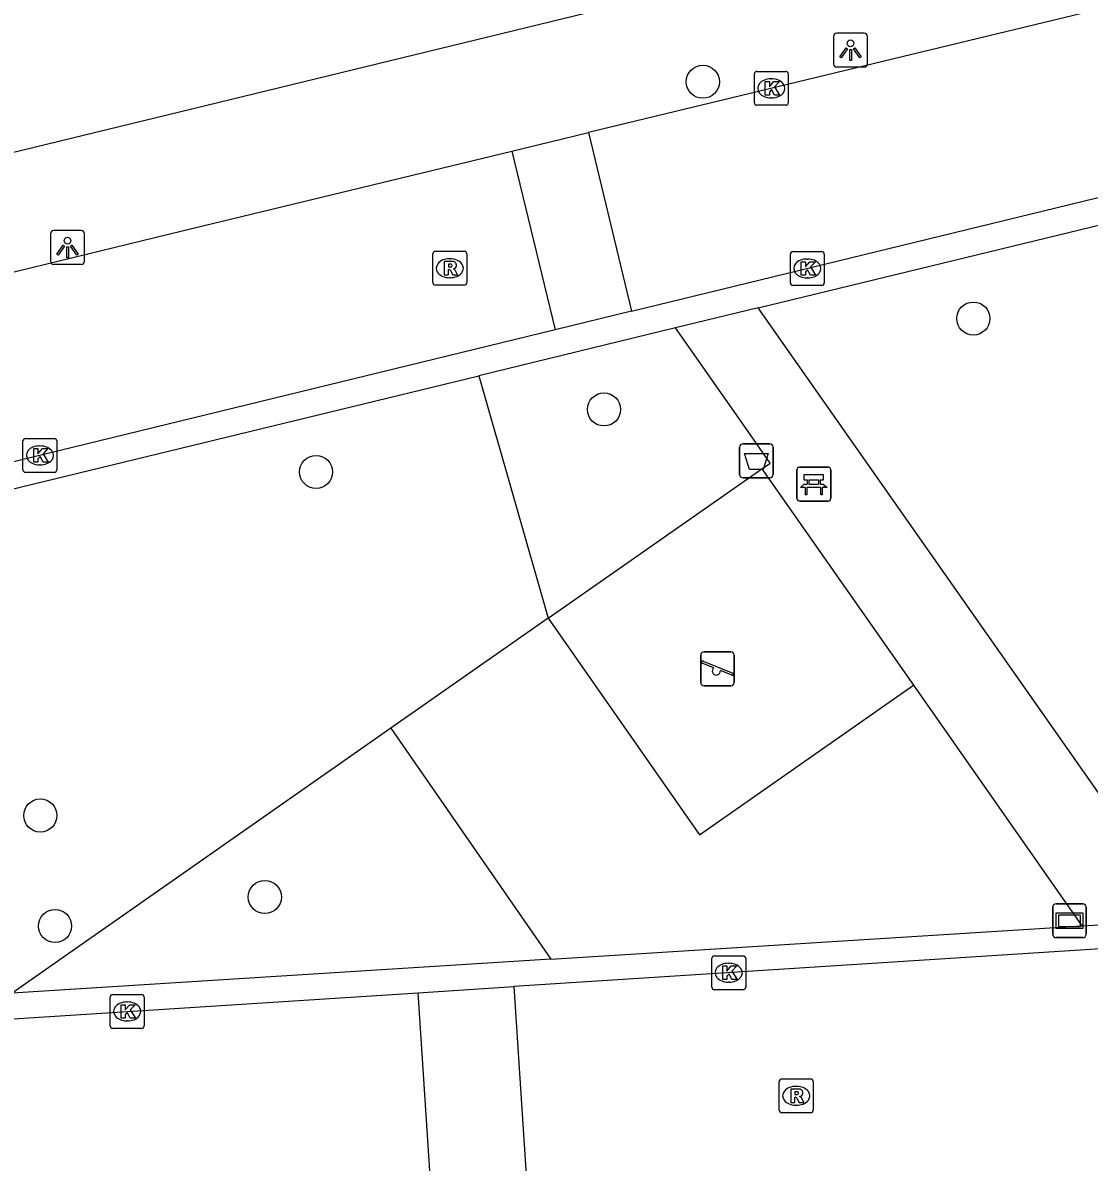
# Model space of a CAD drawing. Extents: x 159053 to 160041, y 380450 to 381422.
# Drawn here: x 159742.01 to 159773.49, y 381264.68 to 381298.32 of the extents above; entities that cross this region are included whole.
import ezdxf

# ---------------------------------------------------------------- set-up
doc = ezdxf.new("R2010")
doc.units = 0
for name, color, linetype in [('IMGEO_Afvalbak', 7, 'Continuous'), ('IMGEO_Bank', 7, 'Continuous'), ('IMGEO_Boom', 7, 'Continuous'), ('IMGEO_Groenvoorziening', 7, 'Continuous'), ('IMGEO_Haag', 7, 'Continuous'), ('IMGEO_Kolk', 7, 'Continuous'), ('IMGEO_Lichtpunt', 7, 'Continuous'), ('IMGEO_Rijbaan_lokaal_open', 7, 'Continuous'), ('IMGEO_Rioolput', 7, 'Continuous'), ('IMGEO_Speelvoorziening', 7, 'Continuous'), ('IMGEO_Straatnaambord', 7, 'Continuous'), ('IMGEO_Voetpad_open', 7, 'Continuous')]:
    doc.layers.add(name, color=color, linetype=linetype)

msp = doc.modelspace()

# ---------------------------------------------------------------- linework, layer by layer
at = {"layer": 'IMGEO_Afvalbak'}
for p, q in [((159763.17, 381284.986), (159763.17, 381285.786)), ((159763.17, 381285.786), (159763.17, 381284.986)), ((159763.27, 381285.886), (159764.06, 381285.886)), ((159764.06, 381285.886), (159763.27, 381285.886)), ((159764.16, 381285.786), (159764.16, 381284.986)), ((159764.16, 381284.986), (159764.16, 381285.786)), ((159764.06, 381284.886), (159763.27, 381284.886)), ((159763.27, 381284.886), (159764.06, 381284.886))]:
    msp.add_line(p, q, dxfattribs=at)
msp.add_lwpolyline([(159763.313, 381285.6), (159764.017, 381285.6), (159763.868, 381285.13), (159763.462, 381285.13), (159763.313, 381285.6)], dxfattribs=at)
for centre, start, end in [((159763.27, 381285.786), 90, 180), ((159763.27, 381285.786), 90, 180), ((159764.06, 381285.786), 0, 90), ((159764.06, 381285.786), 360, 90), ((159763.27, 381284.986), 180, 270), ((159763.27, 381284.986), 180, 270), ((159764.06, 381284.986), 270, 0), ((159764.06, 381284.986), 270, 0)]:
    msp.add_arc(centre, 0.1, start, end, dxfattribs=at)
at = {"layer": 'IMGEO_Bank'}
for p, q in [((159764.861, 381284.275), (159764.861, 381285.116)), ((159764.861, 381285.116), (159764.861, 381284.275)), ((159764.936, 381285.2), (159765.777, 381285.2)), ((159765.777, 381285.2), (159764.936, 381285.2)), ((159765.861, 381285.125), (159765.861, 381284.284)), ((159765.861, 381284.284), (159765.861, 381285.125)), ((159765.17, 381284.706), (159765.17, 381284.812)), ((159765.214, 381284.812), (159765.214, 381284.706)), ((159765.502, 381284.818), (159765.22, 381284.818)), ((159765.22, 381284.7), (159765.502, 381284.7)), ((159765.508, 381284.706), (159765.508, 381284.812)), ((159765.552, 381284.812), (159765.552, 381284.706)), ((159765.558, 381284.598), (159765.165, 381284.598)), ((159765.786, 381284.2), (159764.945, 381284.2)), ((159764.945, 381284.2), (159765.786, 381284.2))]:
    msp.add_line(p, q, dxfattribs=at)
for points in [[(159765.164, 381284.818), (159765.078, 381284.818), (159765.078, 381284.979), (159765.641, 381284.979), (159765.641, 381284.818), (159765.558, 381284.818)], [(159765.108, 381284.598), (159764.966, 381284.598), (159765.078, 381284.7), (159765.164, 381284.7)], [(159765.558, 381284.7), (159765.641, 381284.7), (159765.753, 381284.598), (159765.614, 381284.598)], [(159765.158, 381284.591), (159765.158, 381284.384), (159765.115, 381284.384), (159765.115, 381284.591)], [(159765.608, 381284.591), (159765.608, 381284.384), (159765.564, 381284.384), (159765.564, 381284.591)]]:
    msp.add_lwpolyline(points, dxfattribs=at)
for centre, radius, start, end in [((159764.939, 381285.122), 0.0779, 92.4484, 184.2845), ((159764.939, 381285.122), 0.0779, 92.4484, 184.2845), ((159765.783, 381285.122), 0.0779, 2.4484, 94.2845), ((159765.783, 381285.122), 0.0779, 2.4484, 94.2845), ((159765.163, 381284.811), 0.00671, 2.8957, 87.1043), ((159765.163, 381284.707), 0.00671, 272.8957, 357.1043), ((159765.22, 381284.811), 0.00671, 92.8957, 177.1043), ((159765.22, 381284.707), 0.00671, 182.8957, 267.1043), ((159765.502, 381284.811), 0.00671, 2.8957, 87.1043), ((159765.502, 381284.707), 0.00671, 272.8957, 357.1043), ((159765.559, 381284.811), 0.00671, 92.8957, 177.1043), ((159765.559, 381284.707), 0.00671, 182.8957, 267.1043), ((159764.939, 381284.278), 0.0779, 182.4484, 274.2845), ((159764.939, 381284.278), 0.0779, 182.4484, 274.2845), ((159765.108, 381284.591), 0.00671, 2.8957, 87.1043), ((159765.165, 381284.591), 0.00671, 92.8957, 177.1043), ((159765.557, 381284.591), 0.00671, 2.8957, 87.1043), ((159765.614, 381284.591), 0.00671, 92.8957, 177.1043), ((159765.783, 381284.278), 0.0779, 272.4484, 4.2845), ((159765.783, 381284.278), 0.0779, 272.4484, 4.2845)]:
    msp.add_arc(centre, radius, start, end, dxfattribs=at)
at = {"layer": 'IMGEO_Boom'}
for centre in [(159762.084, 381296.58), (159770.07, 381289.587), (159759.166, 381286.904), (159750.668, 381285.058), (159742.528, 381274.912), (159749.154, 381272.506), (159742.964, 381271.65)]:
    msp.add_circle(centre, 0.489, dxfattribs=at)
at = {"layer": 'IMGEO_Groenvoorziening'}
for points in [[(159755.471, 381287.901), (159757.515, 381280.737)], [(159757.515, 381280.737), (159763.829, 381285.154)], [(159757.515, 381280.737), (159752.878, 381277.494)], [(159757.515, 381280.737), (159761.986, 381274.346), (159768.3, 381278.763)]]:
    msp.add_lwpolyline(points, dxfattribs=at)
at = {"layer": 'IMGEO_Haag'}
for points in [[(159752.878, 381277.494), (159741.695, 381269.671)], [(159752.878, 381277.494), (159757.599, 381270.672)]]:
    msp.add_lwpolyline(points, dxfattribs=at)
at = {"layer": 'IMGEO_Kolk'}
for p, q in [((159763.606, 381295.959), (159763.606, 381296.811)), ((159763.681, 381296.885), (159764.533, 381296.885)), ((159764.607, 381296.811), (159764.607, 381295.959)), ((159764.094, 381296.665), (159764.119, 381296.665)), ((159764.117, 381296.105), (159764.092, 381296.105)), ((159764.533, 381295.885), (159763.681, 381295.885)), ((159764.668, 381290.64), (159764.668, 381291.492)), ((159764.743, 381291.566), (159765.595, 381291.566)), ((159765.156, 381291.346), (159765.181, 381291.346)), ((159765.669, 381291.492), (159765.669, 381290.64)), ((159765.179, 381290.786), (159765.154, 381290.786)), ((159765.595, 381290.566), (159764.743, 381290.566)), ((159742.016, 381285.12), (159742.016, 381285.972)), ((159742.091, 381286.046), (159742.943, 381286.046)), ((159743.017, 381285.972), (159743.017, 381285.12)), ((159742.504, 381285.826), (159742.529, 381285.826)), ((159742.943, 381285.046), (159742.091, 381285.046)), ((159742.527, 381285.266), (159742.502, 381285.266)), ((159762.349, 381269.844), (159762.349, 381270.696)), ((159762.424, 381270.77), (159763.276, 381270.77)), ((159762.837, 381270.55), (159762.862, 381270.55)), ((159763.35, 381270.696), (159763.35, 381269.844)), ((159762.86, 381269.99), (159762.835, 381269.99)), ((159744.592, 381268.701), (159744.592, 381269.553)), ((159744.667, 381269.627), (159745.519, 381269.627)), ((159745.593, 381269.553), (159745.593, 381268.701)), ((159763.276, 381269.77), (159762.424, 381269.77)), ((159745.08, 381269.407), (159745.105, 381269.407)), ((159745.103, 381268.847), (159745.078, 381268.847)), ((159745.519, 381268.627), (159744.667, 381268.627))]:
    msp.add_line(p, q, dxfattribs=at)
for points in [[(159763.606, 381295.959), (159763.606, 381296.811)], [(159763.681, 381296.885), (159764.533, 381296.885)], [(159764.607, 381296.811), (159764.607, 381295.959)], [(159763.927, 381296.585), (159764.05, 381296.585), (159764.05, 381296.434), (159764.18, 381296.585), (159764.344, 381296.585), (159764.198, 381296.434), (159764.351, 381296.185), (159764.199, 381296.185), (159764.114, 381296.349), (159764.05, 381296.282), (159764.05, 381296.185), (159763.927, 381296.185), (159763.927, 381296.585)], [(159764.533, 381295.885), (159763.681, 381295.885)], [(159764.668, 381290.64), (159764.668, 381291.492)], [(159764.743, 381291.566), (159765.595, 381291.566)], [(159765.669, 381291.492), (159765.669, 381290.64)], [(159764.989, 381291.266), (159765.112, 381291.266), (159765.112, 381291.115), (159765.242, 381291.266), (159765.406, 381291.266), (159765.26, 381291.115), (159765.413, 381290.866), (159765.261, 381290.866), (159765.176, 381291.03), (159765.112, 381290.963), (159765.112, 381290.866), (159764.989, 381290.866), (159764.989, 381291.266)], [(159765.595, 381290.566), (159764.743, 381290.566)], [(159742.016, 381285.12), (159742.016, 381285.972)], [(159742.091, 381286.046), (159742.943, 381286.046)], [(159743.017, 381285.972), (159743.017, 381285.12)], [(159742.337, 381285.746), (159742.46, 381285.746), (159742.46, 381285.595), (159742.59, 381285.746), (159742.754, 381285.746), (159742.608, 381285.595), (159742.761, 381285.346), (159742.609, 381285.346), (159742.524, 381285.51), (159742.46, 381285.443), (159742.46, 381285.346), (159742.337, 381285.346), (159742.337, 381285.746)], [(159742.943, 381285.046), (159742.091, 381285.046)], [(159762.349, 381269.844), (159762.349, 381270.696)], [(159762.424, 381270.77), (159763.276, 381270.77)], [(159763.35, 381270.696), (159763.35, 381269.844)], [(159762.67, 381270.47), (159762.793, 381270.47), (159762.793, 381270.319), (159762.923, 381270.47), (159763.087, 381270.47), (159762.941, 381270.319), (159763.094, 381270.07), (159762.942, 381270.07), (159762.857, 381270.234), (159762.793, 381270.167), (159762.793, 381270.07), (159762.67, 381270.07), (159762.67, 381270.47)], [(159744.592, 381268.701), (159744.592, 381269.553)], [(159744.667, 381269.627), (159745.519, 381269.627)], [(159745.593, 381269.553), (159745.593, 381268.701)], [(159763.276, 381269.77), (159762.424, 381269.77)], [(159744.913, 381269.327), (159745.036, 381269.327), (159745.036, 381269.176), (159745.166, 381269.327), (159745.33, 381269.327), (159745.184, 381269.176), (159745.337, 381268.927), (159745.185, 381268.927), (159745.1, 381269.091), (159745.036, 381269.024), (159745.036, 381268.927), (159744.913, 381268.927), (159744.913, 381269.327)], [(159745.519, 381268.627), (159744.667, 381268.627)]]:
    msp.add_lwpolyline(points, dxfattribs=at)
for centre, start, end in [((159763.683, 381296.809), 91.552, 178.448), ((159763.683, 381296.809), 91.552, 178.448), ((159764.531, 381296.809), 1.552, 88.448), ((159764.531, 381296.809), 1.552, 88.448), ((159763.683, 381295.961), 181.552, 268.448), ((159763.683, 381295.961), 181.552, 268.448), ((159764.531, 381295.961), 271.552, 358.448), ((159764.531, 381295.961), 271.552, 358.448), ((159764.745, 381291.49), 91.552, 178.448), ((159764.745, 381291.49), 91.552, 178.448), ((159765.593, 381291.49), 1.552, 88.448), ((159765.593, 381291.49), 1.552, 88.448), ((159764.745, 381290.642), 181.552, 268.448), ((159764.745, 381290.642), 181.552, 268.448), ((159765.593, 381290.642), 271.552, 358.448), ((159765.593, 381290.642), 271.552, 358.448), ((159742.093, 381285.97), 91.552, 178.448), ((159742.093, 381285.97), 91.552, 178.448), ((159742.941, 381285.97), 1.552, 88.448), ((159742.941, 381285.97), 1.552, 88.448), ((159742.093, 381285.122), 181.552, 268.448), ((159742.093, 381285.122), 181.552, 268.448), ((159742.941, 381285.122), 271.552, 358.448), ((159742.941, 381285.122), 271.552, 358.448), ((159762.426, 381270.694), 91.552, 178.448), ((159762.426, 381270.694), 91.552, 178.448), ((159763.274, 381270.694), 1.552, 88.448), ((159763.274, 381270.694), 1.552, 88.448), ((159762.426, 381269.846), 181.552, 268.448), ((159762.426, 381269.846), 181.552, 268.448), ((159763.274, 381269.846), 271.552, 358.448), ((159763.274, 381269.846), 271.552, 358.448), ((159744.669, 381269.551), 91.552, 178.448), ((159744.669, 381269.551), 91.552, 178.448), ((159745.517, 381269.551), 1.552, 88.448), ((159745.517, 381269.551), 1.552, 88.448), ((159744.669, 381268.703), 181.552, 268.448), ((159744.669, 381268.703), 181.552, 268.448), ((159745.517, 381268.703), 271.552, 358.448), ((159745.517, 381268.703), 271.552, 358.448)]:
    msp.add_arc(centre, 0.0765, start, end, dxfattribs=at)
for centre, major_axis, ratio, start_param, end_param in [((159764.093, 381296.385), (-0.387, 0.002), 0.722429, 4.712389, 7.853982), ((159764.118, 381296.385), (-0.39, 0.002), 0.717154, 1.570796, 4.712389), ((159765.155, 381291.066), (-0.387, 0.002), 0.722429, 4.712389, 7.853982), ((159765.18, 381291.066), (-0.39, 0.002), 0.717154, 1.570796, 4.712389), ((159742.503, 381285.546), (-0.387, 0.002), 0.722429, 4.712389, 7.853982), ((159742.528, 381285.546), (-0.39, 0.002), 0.717154, 1.570796, 4.712389), ((159762.836, 381270.27), (-0.387, 0.002), 0.722429, 4.712389, 7.853982), ((159762.861, 381270.27), (-0.39, 0.002), 0.717154, 1.570796, 4.712389), ((159745.079, 381269.127), (-0.387, 0.002), 0.722429, 4.712389, 7.853982), ((159745.104, 381269.127), (-0.39, 0.002), 0.717154, 1.570796, 4.712389)]:
    msp.add_ellipse(centre, major_axis=major_axis, ratio=ratio, start_param=start_param, end_param=end_param, dxfattribs=at)
at = {"layer": 'IMGEO_Lichtpunt'}
for p, q in [((159765.946, 381297.917), (159765.946, 381297.11)), ((159765.946, 381297.917), (159765.946, 381297.11)), ((159766.848, 381298.012), (159766.04, 381298.012)), ((159766.848, 381298.012), (159766.04, 381298.012)), ((159766.942, 381297.11), (159766.942, 381297.917)), ((159766.942, 381297.11), (159766.942, 381297.917)), ((159766.04, 381297.016), (159766.848, 381297.016)), ((159766.04, 381297.016), (159766.848, 381297.016)), ((159742.833, 381292.09), (159742.833, 381291.283)), ((159742.833, 381292.09), (159742.833, 381291.283)), ((159743.735, 381292.185), (159742.927, 381292.185)), ((159743.735, 381292.185), (159742.927, 381292.185)), ((159743.829, 381291.283), (159743.829, 381292.09)), ((159743.829, 381291.283), (159743.829, 381292.09)), ((159742.927, 381291.189), (159743.735, 381291.189)), ((159742.927, 381291.189), (159743.735, 381291.189))]:
    msp.add_line(p, q, dxfattribs=at)
for points in [[(159766.32, 381297.581), (159766.359, 381297.553), (159766.171, 381297.291), (159766.133, 381297.318), (159766.32, 381297.581)], [(159766.422, 381297.533), (159766.469, 381297.533), (159766.469, 381297.211), (159766.422, 381297.211), (159766.422, 381297.533)], [(159766.532, 381297.553), (159766.57, 381297.58), (159766.757, 381297.318), (159766.718, 381297.29), (159766.532, 381297.553)], [(159743.207, 381291.754), (159743.246, 381291.726), (159743.058, 381291.464), (159743.02, 381291.491), (159743.207, 381291.754)], [(159743.309, 381291.706), (159743.356, 381291.706), (159743.356, 381291.384), (159743.309, 381291.384), (159743.309, 381291.706)], [(159743.419, 381291.726), (159743.457, 381291.753), (159743.644, 381291.491), (159743.605, 381291.463), (159743.419, 381291.726)]]:
    msp.add_lwpolyline(points, dxfattribs=at)
for centre in [(159766.445, 381297.715), (159743.332, 381291.888)]:
    msp.add_circle(centre, 0.0994, dxfattribs=at)
for centre, start, end in [((159766.04, 381297.917), 90, 180), ((159766.04, 381297.917), 90, 180), ((159766.848, 381297.917), 0, 90), ((159766.848, 381297.917), 0, 90), ((159766.04, 381297.11), 180, 270), ((159766.04, 381297.11), 180, 270), ((159766.848, 381297.11), 270, 0), ((159766.848, 381297.11), 270, 360), ((159742.927, 381292.09), 90, 180), ((159742.927, 381292.09), 90, 180), ((159743.735, 381292.09), 0, 90), ((159743.735, 381292.09), 0, 90), ((159742.927, 381291.283), 180, 270), ((159742.927, 381291.283), 180, 270), ((159743.735, 381291.283), 270, 0), ((159743.735, 381291.283), 270, 360)]:
    msp.add_arc(centre, 0.0946, start, end, dxfattribs=at)
at = {"layer": 'IMGEO_Rijbaan_lokaal_open'}
for points in [[(159783.675, 381301.114), (159758.705, 381295.078)], [(159756.45, 381294.533), (159758.705, 381295.078)], [(159758.705, 381295.078), (159759.98, 381289.803)], [(159759.98, 381289.803), (159782.038, 381295.178)], [(159707.58, 381282.635), (159746.715, 381292.18), (159756.45, 381294.533)], [(159756.45, 381294.533), (159757.726, 381289.253)], [(159759.98, 381289.803), (159757.726, 381289.253)], [(159757.726, 381289.253), (159742.312, 381285.497), (159708.869, 381277.351)], [(159786.404, 381271.785), (159756.507, 381269.861)], [(159753.683, 381269.679), (159756.507, 381269.861)], [(159756.507, 381269.861), (159756.974, 381262.641)], [(159690.02, 381265.657), (159738.049, 381268.673), (159753.683, 381269.679)], [(159754.15, 381262.471), (159753.683, 381269.679)]]:
    msp.add_lwpolyline(points, dxfattribs=at)
at = {"layer": 'IMGEO_Rioolput'}
for p, q in [((159754.115, 381290.648), (159754.115, 381291.5)), ((159754.19, 381291.574), (159755.042, 381291.574)), ((159754.603, 381291.354), (159754.628, 381291.354)), ((159755.116, 381291.5), (159755.116, 381290.648)), ((159754.626, 381290.794), (159754.601, 381290.794)), ((159755.042, 381290.574), (159754.19, 381290.574)), ((159764.415, 381267.136), (159765.267, 381267.136)), ((159764.34, 381266.21), (159764.34, 381267.062)), ((159764.828, 381266.916), (159764.853, 381266.916)), ((159765.341, 381267.062), (159765.341, 381266.21)), ((159765.267, 381266.136), (159764.415, 381266.136)), ((159764.851, 381266.356), (159764.826, 381266.356))]:
    msp.add_line(p, q, dxfattribs=at)
for points in [[(159754.115, 381290.648), (159754.115, 381291.5)], [(159754.19, 381291.574), (159755.042, 381291.574)], [(159755.116, 381291.5), (159755.116, 381290.648)], [(159754.704, 381291.272), (159754.452, 381291.274), (159754.452, 381290.874)], [(159754.452, 381290.874), (159754.576, 381290.874), (159754.576, 381291.036), (159754.587, 381291.036)], [(159754.63, 381291.193), (159754.576, 381291.193), (159754.576, 381291.112)], [(159754.576, 381291.112), (159754.628, 381291.112)], [(159754.634, 381291.007), (159754.705, 381290.874), (159754.845, 381290.874), (159754.78, 381291)], [(159755.042, 381290.574), (159754.19, 381290.574)], [(159764.415, 381267.136), (159765.267, 381267.136)], [(159764.34, 381266.21), (159764.34, 381267.062)], [(159764.929, 381266.834), (159764.677, 381266.836), (159764.677, 381266.436)], [(159765.341, 381267.062), (159765.341, 381266.21)], [(159764.677, 381266.436), (159764.801, 381266.436), (159764.801, 381266.598), (159764.812, 381266.598)], [(159764.855, 381266.755), (159764.801, 381266.755), (159764.801, 381266.674)], [(159764.801, 381266.674), (159764.853, 381266.674)], [(159764.859, 381266.569), (159764.93, 381266.436), (159765.07, 381266.436), (159765.005, 381266.562)], [(159765.267, 381266.136), (159764.415, 381266.136)]]:
    msp.add_lwpolyline(points, dxfattribs=at)
for centre, radius, start, end in [((159754.192, 381291.498), 0.0765, 91.552, 178.448), ((159754.192, 381291.498), 0.0765, 91.552, 178.448), ((159755.04, 381291.498), 0.0765, 1.552, 88.448), ((159755.04, 381291.498), 0.0765, 1.552, 88.448), ((159754.586, 381290.983), 0.0533, 26.0293, 88.6989), ((159754.612, 381291.301), 0.19, 274.7715, 282.9687), ((159754.636, 381291.097), 0.0964, 77.0061, 93.1865), ((159754.65, 381291.154), 0.0378, 276.6634, 79.6772), ((159754.703, 381291.162), 0.109, 350.3612, 89.416), ((159754.701, 381291.162), 0.112, 277.5842, 350.9817), ((159754.685, 381290.947), 0.108, 29.5134, 73.7905), ((159754.192, 381290.65), 0.0765, 181.552, 268.448), ((159754.192, 381290.65), 0.0765, 181.552, 268.448), ((159755.04, 381290.65), 0.0765, 271.552, 358.448), ((159755.04, 381290.65), 0.0765, 271.552, 358.448), ((159764.417, 381267.06), 0.0765, 91.552, 178.448), ((159764.417, 381267.06), 0.0765, 91.552, 178.448), ((159765.265, 381267.06), 0.0765, 1.552, 88.448), ((159765.265, 381267.06), 0.0765, 1.552, 88.448), ((159764.928, 381266.724), 0.109, 350.3612, 89.416), ((159764.811, 381266.545), 0.0533, 26.0293, 88.6989), ((159764.837, 381266.863), 0.19, 274.7715, 282.9687), ((159764.861, 381266.659), 0.0964, 77.0061, 93.1865), ((159764.875, 381266.716), 0.0378, 276.6634, 79.6772), ((159764.926, 381266.724), 0.112, 277.5842, 350.9817), ((159764.91, 381266.509), 0.108, 29.5134, 73.7905), ((159764.417, 381266.212), 0.0765, 181.552, 268.448), ((159764.417, 381266.212), 0.0765, 181.552, 268.448), ((159765.265, 381266.212), 0.0765, 271.552, 358.448), ((159765.265, 381266.212), 0.0765, 271.552, 358.448)]:
    msp.add_arc(centre, radius, start, end, dxfattribs=at)
for centre, major_axis, ratio, start_param, end_param in [((159754.602, 381291.074), (-0.387, 0.002), 0.722429, 4.712389, 7.853982), ((159754.627, 381291.074), (-0.39, 0.002), 0.717154, 1.570796, 4.712389), ((159764.827, 381266.636), (-0.387, 0.002), 0.722429, 4.712389, 7.853982), ((159764.852, 381266.636), (-0.39, 0.002), 0.717154, 1.570796, 4.712389)]:
    msp.add_ellipse(centre, major_axis=major_axis, ratio=ratio, start_param=start_param, end_param=end_param, dxfattribs=at)
at = {"layer": 'IMGEO_Speelvoorziening'}
for p, q in [((159762.021, 381278.844), (159762.021, 381279.644)), ((159762.021, 381279.644), (159762.021, 381278.844)), ((159762.121, 381279.744), (159762.911, 381279.744)), ((159762.911, 381279.744), (159762.121, 381279.744)), ((159763.011, 381279.644), (159763.011, 381278.844)), ((159763.011, 381278.844), (159763.011, 381279.644)), ((159762.404, 381279.272), (159762.065, 381279.409)), ((159762.09, 381279.469), (159762.966, 381279.116)), ((159762.942, 381279.056), (159762.602, 381279.193)), ((159762.911, 381278.744), (159762.121, 381278.744)), ((159762.121, 381278.744), (159762.911, 381278.744))]:
    msp.add_line(p, q, dxfattribs=at)
for centre, radius, start, end in [((159762.121, 381279.644), 0.1, 90, 180), ((159762.121, 381279.644), 0.1, 90, 180), ((159762.911, 381279.644), 0.1, 0, 90), ((159762.911, 381279.644), 0.1, 360, 90), ((159762.078, 381279.439), 0.0327, 68.078, 248.078), ((159762.483, 381279.182), 0.12, 130.9928, 5.1632), ((159762.954, 381279.086), 0.0327, 248.078, 68.078), ((159762.121, 381278.844), 0.1, 180, 270), ((159762.121, 381278.844), 0.1, 180, 270), ((159762.911, 381278.844), 0.1, 270, 0), ((159762.911, 381278.844), 0.1, 270, 0)]:
    msp.add_arc(centre, radius, start, end, dxfattribs=at)
at = {"layer": 'IMGEO_Straatnaambord'}
for p, q in [((159772.412, 381271.406), (159772.412, 381272.206)), ((159772.412, 381272.206), (159772.412, 381271.406)), ((159772.512, 381272.306), (159773.302, 381272.306)), ((159773.302, 381272.306), (159772.512, 381272.306)), ((159773.402, 381272.206), (159773.402, 381271.406)), ((159773.402, 381271.406), (159773.402, 381272.206)), ((159773.302, 381271.306), (159772.512, 381271.306)), ((159772.512, 381271.306), (159773.302, 381271.306))]:
    msp.add_line(p, q, dxfattribs=at)
for points in [[(159772.513, 381272.038), (159773.301, 381272.038), (159773.301, 381271.574), (159772.513, 381271.574), (159772.513, 381272.038)], [(159772.578, 381271.973), (159772.578, 381271.639), (159773.236, 381271.639), (159773.236, 381271.973), (159772.578, 381271.973)]]:
    msp.add_lwpolyline(points, dxfattribs=at)
for centre, start, end in [((159772.512, 381272.206), 90, 180), ((159772.512, 381272.206), 90, 180), ((159773.302, 381272.206), 0, 90), ((159773.302, 381272.206), 360, 90), ((159772.512, 381271.406), 180, 270), ((159772.512, 381271.406), 180, 270), ((159773.302, 381271.406), 270, 0), ((159773.302, 381271.406), 270, 0)]:
    msp.add_arc(centre, 0.1, start, end, dxfattribs=at)
at = {"layer": 'IMGEO_Voetpad_open'}
for points in [[(159788.825, 381305.954), (159667.86, 381276.518)], [(159763.716, 381289.905), (159782.402, 381294.445)], [(159763.716, 381289.905), (159761.278, 381289.312)], [(159776.382, 381271.854), (159763.716, 381289.905)], [(159761.278, 381289.312), (159755.471, 381287.901)], [(159763.829, 381285.154), (159764.07, 381285.322), (159763.353, 381286.349), (159761.278, 381289.312)], [(159731.791, 381282.148), (159755.471, 381287.901)], [(159763.829, 381285.154), (159768.3, 381278.763)], [(159768.3, 381278.763), (159773.271, 381271.657)], [(159773.271, 381271.657), (159773.614, 381271.679), (159776.382, 381271.854)], [(159757.599, 381270.672), (159773.271, 381271.657)], [(159757.599, 381270.672), (159741.695, 381269.671)]]:
    msp.add_lwpolyline(points, dxfattribs=at)

doc.saveas('drawing.dxf')
